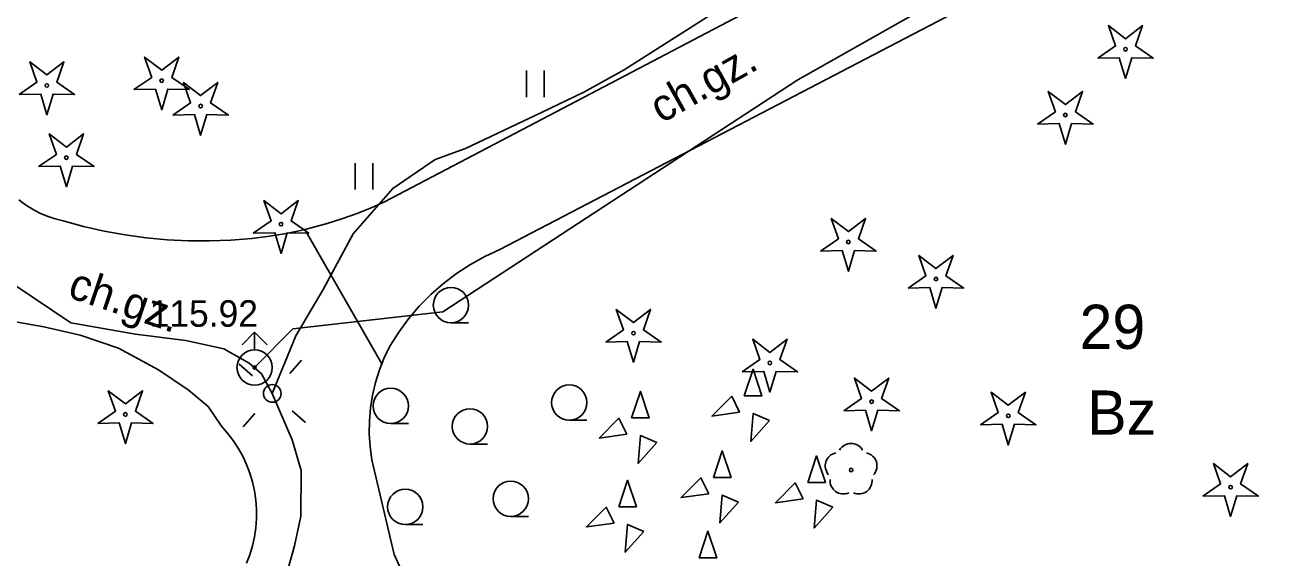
# Model space of a CAD drawing. Extents: x 6434771 to 6436222, y 5663454 to 5664782.
# Drawn here: x 6435031.8 to 6435067.25, y 5664067.2 to 5664082.27 of the extents above; entities that cross this region are included whole.
import ezdxf

# ---------------------------------------------------------------- set-up
doc = ezdxf.new("R2010")
doc.units = 0
for name, color, linetype in [('Warstwa 10', 7, 'Continuous'), ('Warstwa 11', 7, 'Continuous'), ('Warstwa 12', 7, 'Continuous'), ('Warstwa 15', 7, 'Continuous'), ('Warstwa 2', 7, 'Continuous'), ('Warstwa 4', 7, 'Continuous'), ('Warstwa 5', 7, 'Continuous'), ('Warstwa 6', 7, 'Continuous'), ('Warstwa 9', 7, 'Continuous')]:
    doc.layers.add(name, color=color, linetype=linetype)

msp = doc.modelspace()

# ---------------------------------------------------------------- linework, layer by layer
at = {"layer": 'Warstwa 10'}
for points in [[(6435062.155, 5664081.334), (6435062.657, 5664081.681), (6435062.455, 5664082.257), (6435062.94, 5664081.887), (6435063.425, 5664082.257), (6435063.223, 5664081.681), (6435063.725, 5664081.334), (6435063.115, 5664081.348), (6435062.94, 5664080.764), (6435062.765, 5664081.348)], [(6435034.883, 5664080.446), (6435035.385, 5664080.793), (6435035.183, 5664081.369), (6435035.668, 5664080.999), (6435036.153, 5664081.369), (6435035.951, 5664080.793), (6435036.453, 5664080.446), (6435035.843, 5664080.46), (6435035.668, 5664079.876), (6435035.493, 5664080.46)], [(6435031.634, 5664080.308), (6435032.136, 5664080.655), (6435031.934, 5664081.231), (6435032.419, 5664080.861), (6435032.904, 5664081.231), (6435032.702, 5664080.655), (6435033.204, 5664080.308), (6435032.594, 5664080.322), (6435032.419, 5664079.738), (6435032.244, 5664080.322)], [(6435035.986, 5664079.726), (6435036.488, 5664080.073), (6435036.286, 5664080.649), (6435036.771, 5664080.279), (6435037.256, 5664080.649), (6435037.054, 5664080.073), (6435037.556, 5664079.726), (6435036.946, 5664079.74), (6435036.771, 5664079.156), (6435036.596, 5664079.74)], [(6435060.453, 5664079.473), (6435060.955, 5664079.82), (6435060.753, 5664080.396), (6435061.238, 5664080.026), (6435061.723, 5664080.396), (6435061.521, 5664079.82), (6435062.023, 5664079.473), (6435061.413, 5664079.487), (6435061.238, 5664078.903), (6435061.063, 5664079.487)], [(6435032.187, 5664078.269), (6435032.689, 5664078.616), (6435032.487, 5664079.192), (6435032.972, 5664078.822), (6435033.457, 5664079.192), (6435033.255, 5664078.616), (6435033.757, 5664078.269), (6435033.147, 5664078.283), (6435032.972, 5664077.699), (6435032.797, 5664078.283)], [(6435038.26, 5664076.385), (6435038.762, 5664076.732), (6435038.56, 5664077.308), (6435039.045, 5664076.938), (6435039.53, 5664077.308), (6435039.328, 5664076.732), (6435039.83, 5664076.385), (6435039.22, 5664076.399), (6435039.045, 5664075.815), (6435038.87, 5664076.399)], [(6435054.314, 5664075.88), (6435054.816, 5664076.227), (6435054.614, 5664076.803), (6435055.099, 5664076.433), (6435055.584, 5664076.803), (6435055.382, 5664076.227), (6435055.884, 5664075.88), (6435055.274, 5664075.894), (6435055.099, 5664075.31), (6435054.924, 5664075.894)], [(6435056.792, 5664074.834), (6435057.294, 5664075.181), (6435057.092, 5664075.757), (6435057.577, 5664075.387), (6435058.062, 5664075.757), (6435057.86, 5664075.181), (6435058.362, 5664074.834), (6435057.752, 5664074.848), (6435057.577, 5664074.264), (6435057.402, 5664074.848)], [(6435048.232, 5664073.305), (6435048.734, 5664073.652), (6435048.532, 5664074.228), (6435049.017, 5664073.858), (6435049.502, 5664074.228), (6435049.3, 5664073.652), (6435049.802, 5664073.305), (6435049.192, 5664073.319), (6435049.017, 5664072.735), (6435048.842, 5664073.319)], [(6435052.092, 5664072.462), (6435052.594, 5664072.809), (6435052.392, 5664073.385), (6435052.877, 5664073.015), (6435053.362, 5664073.385), (6435053.16, 5664072.809), (6435053.662, 5664072.462), (6435053.052, 5664072.476), (6435052.877, 5664071.892), (6435052.702, 5664072.476)], [(6435054.971, 5664071.366), (6435055.473, 5664071.713), (6435055.271, 5664072.289), (6435055.756, 5664071.919), (6435056.241, 5664072.289), (6435056.039, 5664071.713), (6435056.541, 5664071.366), (6435055.931, 5664071.38), (6435055.756, 5664070.796), (6435055.581, 5664071.38)], [(6435033.857, 5664071.005), (6435034.359, 5664071.352), (6435034.157, 5664071.928), (6435034.642, 5664071.558), (6435035.127, 5664071.928), (6435034.925, 5664071.352), (6435035.427, 5664071.005), (6435034.817, 5664071.019), (6435034.642, 5664070.435), (6435034.467, 5664071.019)], [(6435058.837, 5664070.966), (6435059.339, 5664071.313), (6435059.137, 5664071.889), (6435059.622, 5664071.519), (6435060.107, 5664071.889), (6435059.905, 5664071.313), (6435060.407, 5664070.966), (6435059.797, 5664070.98), (6435059.622, 5664070.396), (6435059.447, 5664070.98)], [(6435065.13, 5664068.946), (6435065.632, 5664069.293), (6435065.43, 5664069.869), (6435065.915, 5664069.499), (6435066.4, 5664069.869), (6435066.198, 5664069.293), (6435066.7, 5664068.946), (6435066.09, 5664068.96), (6435065.915, 5664068.376), (6435065.74, 5664068.96)]]:
    msp.add_lwpolyline(points, close=True, dxfattribs=at)
for centre in [(6435062.94, 5664081.589), (6435032.419, 5664080.563), (6435035.668, 5664080.701), (6435036.771, 5664079.981), (6435061.238, 5664079.728), (6435032.972, 5664078.524), (6435039.045, 5664076.64), (6435055.099, 5664076.135), (6435057.577, 5664075.089), (6435049.017, 5664073.56), (6435052.877, 5664072.717), (6435055.756, 5664071.621), (6435034.642, 5664071.26), (6435059.622, 5664071.221), (6435065.915, 5664069.201)]:
    msp.add_circle(centre, 0.05, dxfattribs=at)
at = {"layer": 'Warstwa 11'}
msp.add_circle((6435055.176, 5664069.688), 0.05, dxfattribs=at)
for centre, start, end in [((6435055.176, 5664070.063), 30.1471, 149.8529), ((6435054.819, 5664069.804), 102.1471, 221.8529), ((6435055.533, 5664069.804), 318.1471, 77.8529), ((6435054.956, 5664069.385), 174.1471, 293.8529), ((6435055.396, 5664069.385), 246.1471, 5.8529)]:
    msp.add_arc(centre, 0.375, start, end, dxfattribs=at)
at = {"layer": 'Warstwa 12'}
for points in [[(6435038.299, 5664072.587), (6435039.382, 5664073.684), (6435043.619, 5664074.162), (6435053.669, 5664080.721), (6435064.575, 5664086.889), (6435085.867, 5664098.462), (6435088.82, 5664099.517), (6435093.717, 5664100.857), (6435100.714, 5664103.883), (6435102.529, 5664104.221), (6435104.308, 5664104.989), (6435108.264, 5664111.212), (6435112.413, 5664116.862)], [(6435051.628, 5664082.831), (6435048.753, 5664081.007), (6435047.614, 5664080.373), (6435046.434, 5664079.81), (6435044.268, 5664078.785), (6435043.403, 5664078.472), (6435042.208, 5664077.652), (6435041.088, 5664076.372), (6435040.235, 5664074.792), (6435039.465, 5664073.482), (6435038.798, 5664071.853)], [(6435027.818, 5664077.408), (6435028.113, 5664077.269), (6435030.329, 5664075.706), (6435033.098, 5664073.846), (6435034.925, 5664073.528), (6435036.35, 5664073.348), (6435037.424, 5664073.119), (6435038.146, 5664072.706), (6435038.493, 5664072.406), (6435038.798, 5664071.853)], [(6435038.798, 5664071.853), (6435039.358, 5664070.537), (6435039.617, 5664069.672), (6435039.601, 5664068.379), (6435039.43, 5664067.545), (6435038.951, 5664065.853), (6435038.504, 5664064.512), (6435038.284, 5664064.11)]]:
    msp.add_lwpolyline(points, dxfattribs=at)
for points in [[(6435052.154, 5664071.786), (6435052.654, 5664071.786), (6435052.404, 5664072.536)], [(6435048.965, 5664071.163), (6435049.465, 5664071.163), (6435049.215, 5664071.913)], [(6435052.021, 5664071.326), (6435051.797, 5664071.774), (6435051.238, 5664071.215)], [(6435048.832, 5664070.703), (6435048.608, 5664071.151), (6435048.049, 5664070.592)], [(6435052.864, 5664071.089), (6435052.404, 5664071.286), (6435052.338, 5664070.498)], [(6435049.675, 5664070.466), (6435049.215, 5664070.663), (6435049.149, 5664069.875)], [(6435051.281, 5664069.478), (6435051.781, 5664069.478), (6435051.531, 5664070.228)], [(6435053.949, 5664069.335), (6435054.449, 5664069.335), (6435054.199, 5664070.085)], [(6435048.601, 5664068.648), (6435049.101, 5664068.648), (6435048.851, 5664069.398)], [(6435051.148, 5664069.018), (6435050.924, 5664069.466), (6435050.365, 5664068.907)], [(6435053.816, 5664068.875), (6435053.592, 5664069.323), (6435053.033, 5664068.764)], [(6435051.991, 5664068.781), (6435051.531, 5664068.978), (6435051.465, 5664068.19)], [(6435054.659, 5664068.638), (6435054.199, 5664068.835), (6435054.133, 5664068.047)], [(6435048.468, 5664068.188), (6435048.244, 5664068.636), (6435047.685, 5664068.077)], [(6435049.311, 5664067.951), (6435048.851, 5664068.148), (6435048.785, 5664067.36)], [(6435050.875, 5664067.207), (6435051.375, 5664067.207), (6435051.125, 5664067.957)]]:
    msp.add_lwpolyline(points, close=True, dxfattribs=at)
at = {"layer": 'Warstwa 2'}
msp.add_circle((6435038.798, 5664071.853), 0.25, dxfattribs=at)
at = {"layer": 'Warstwa 4'}
for points in [[(6435037.945, 5664073.233), (6435038.299, 5664073.587)], [(6435038.653, 5664073.233), (6435038.299, 5664073.587)], [(6435038.299, 5664073.087), (6435038.299, 5664073.587)], [(6435039.292, 5664072.417), (6435039.622, 5664072.793)], [(6435038.234, 5664072.347), (6435037.858, 5664072.677)], [(6435039.362, 5664071.359), (6435039.738, 5664071.029)], [(6435038.304, 5664071.289), (6435037.974, 5664070.913)]]:
    msp.add_lwpolyline(points, dxfattribs=at)
msp.add_circle((6435038.299, 5664072.587), 0.5, dxfattribs=at)
at = {"layer": 'Warstwa 5'}
for p, q in [((6435041.976, 5664077.272), (6435061.733, 5664087.636)), ((6435045.24, 5664075.923), (6435062.672, 5664085.012)), ((6435045.987, 5664080.235), (6435045.987, 5664080.985)), ((6435046.487, 5664080.235), (6435046.487, 5664080.985)), ((6435041.145, 5664077.62), (6435041.145, 5664078.37)), ((6435041.645, 5664077.62), (6435041.645, 5664078.37)), ((6435031.623, 5664077.328), (6435031.811, 5664077.189)), ((6435031.811, 5664077.189), (6435032.009, 5664077.065)), ((6435032.009, 5664077.065), (6435032.216, 5664076.957)), ((6435041.174, 5664076.936), (6435041.578, 5664077.096)), ((6435041.578, 5664077.096), (6435041.976, 5664077.272)), ((6435032.216, 5664076.957), (6435032.431, 5664076.865)), ((6435032.431, 5664076.865), (6435032.652, 5664076.79)), ((6435032.652, 5664076.79), (6435032.879, 5664076.732)), ((6435032.879, 5664076.732), (6435033.458, 5664076.575)), ((6435039.932, 5664076.544), (6435040.351, 5664076.659)), ((6435040.351, 5664076.659), (6435040.765, 5664076.79)), ((6435040.765, 5664076.79), (6435041.174, 5664076.936)), ((6435033.458, 5664076.575), (6435034.043, 5664076.444)), ((6435034.043, 5664076.444), (6435034.634, 5664076.337)), ((6435034.634, 5664076.337), (6435035.229, 5664076.257)), ((6435038.223, 5664076.238), (6435038.654, 5664076.291)), ((6435038.654, 5664076.291), (6435039.083, 5664076.359)), ((6435039.083, 5664076.359), (6435039.509, 5664076.444)), ((6435039.509, 5664076.444), (6435039.721, 5664076.494)), ((6435039.721, 5664076.494), (6435039.932, 5664076.544)), ((6435035.229, 5664076.257), (6435035.826, 5664076.201)), ((6435035.826, 5664076.201), (6435036.425, 5664076.172)), ((6435036.425, 5664076.172), (6435037.025, 5664076.168)), ((6435037.025, 5664076.168), (6435037.625, 5664076.19)), ((6435037.625, 5664076.19), (6435038.223, 5664076.238)), ((6435044.814, 5664075.727), (6435045.24, 5664075.923)), ((6435044.404, 5664075.501), (6435044.814, 5664075.727)), ((6435043.638, 5664074.964), (6435044.011, 5664075.246)), ((6435044.011, 5664075.246), (6435044.404, 5664075.501)), ((6435043.286, 5664074.655), (6435043.638, 5664074.964)), ((6435042.957, 5664074.321), (6435043.286, 5664074.655)), ((6435042.653, 5664073.964), (6435042.957, 5664074.321)), ((6435042.376, 5664073.586), (6435042.653, 5664073.964)), ((6435042.127, 5664073.19), (6435042.376, 5664073.586)), ((6435041.964, 5664072.86), (6435042.127, 5664073.19)), ((6435041.896, 5664072.689), (6435041.964, 5664072.86)), ((6435041.716, 5664072.167), (6435041.827, 5664072.518)), ((6435041.827, 5664072.518), (6435041.896, 5664072.689)), ((6435041.632, 5664071.808), (6435041.716, 5664072.167)), ((6435041.574, 5664071.444), (6435041.632, 5664071.808)), ((6435041.544, 5664071.077), (6435041.574, 5664071.444)), ((6435041.541, 5664070.709), (6435041.544, 5664071.077)), ((6435041.541, 5664070.709), (6435041.566, 5664070.341)), ((6435041.566, 5664070.341), (6435041.618, 5664069.976)), ((6435041.618, 5664069.976), (6435042.245, 5664067.299)), ((6435042.245, 5664067.299), (6435042.781, 5664066.142))]:
    msp.add_line(p, q, dxfattribs=at)
at = {"layer": 'Warstwa 6'}
for p, q in [((6435044.354, 5664073.852), (6435043.854, 5664073.852)), ((6435042.65, 5664071.001), (6435042.15, 5664071.001)), ((6435047.702, 5664071.095), (6435047.202, 5664071.095)), ((6435044.89, 5664070.422), (6435044.39, 5664070.422)), ((6435043.061, 5664068.146), (6435042.561, 5664068.146)), ((6435046.045, 5664068.375), (6435045.545, 5664068.375))]:
    msp.add_line(p, q, dxfattribs=at)
for centre, radius in [((6435043.854, 5664074.352), 0.5), ((6435038.299, 5664072.587), 0.045), ((6435047.202, 5664071.595), 0.5), ((6435042.15, 5664071.501), 0.5), ((6435044.39, 5664070.922), 0.5), ((6435045.545, 5664068.875), 0.5), ((6435042.561, 5664068.646), 0.5)]:
    msp.add_circle(centre, radius, dxfattribs=at)
at = {"layer": 'Warstwa 9'}
for p, q in [((6435041.976, 5664077.272), (6435061.733, 5664087.636)), ((6435045.24, 5664075.923), (6435062.672, 5664085.012)), ((6435031.623, 5664077.328), (6435031.811, 5664077.189)), ((6435031.811, 5664077.189), (6435032.009, 5664077.065)), ((6435032.009, 5664077.065), (6435032.216, 5664076.957)), ((6435041.174, 5664076.936), (6435041.578, 5664077.096)), ((6435041.578, 5664077.096), (6435041.976, 5664077.272)), ((6435032.216, 5664076.957), (6435032.431, 5664076.865)), ((6435032.431, 5664076.865), (6435032.652, 5664076.79)), ((6435032.652, 5664076.79), (6435032.879, 5664076.732)), ((6435032.879, 5664076.732), (6435033.458, 5664076.575)), ((6435039.932, 5664076.544), (6435040.351, 5664076.659)), ((6435040.351, 5664076.659), (6435040.765, 5664076.79)), ((6435040.765, 5664076.79), (6435041.174, 5664076.936)), ((6435033.458, 5664076.575), (6435034.043, 5664076.444)), ((6435034.043, 5664076.444), (6435034.634, 5664076.337)), ((6435034.634, 5664076.337), (6435035.229, 5664076.257)), ((6435038.223, 5664076.238), (6435038.654, 5664076.291)), ((6435038.654, 5664076.291), (6435039.083, 5664076.359)), ((6435039.083, 5664076.359), (6435039.509, 5664076.444)), ((6435039.509, 5664076.444), (6435039.721, 5664076.494)), ((6435039.721, 5664076.494), (6435039.932, 5664076.544)), ((6435039.721, 5664076.494), (6435041.896, 5664072.689)), ((6435039.721, 5664076.494), (6435041.896, 5664072.689)), ((6435035.229, 5664076.257), (6435035.826, 5664076.201)), ((6435035.826, 5664076.201), (6435036.425, 5664076.172)), ((6435036.425, 5664076.172), (6435037.025, 5664076.168)), ((6435037.025, 5664076.168), (6435037.625, 5664076.19)), ((6435037.625, 5664076.19), (6435038.223, 5664076.238)), ((6435044.814, 5664075.727), (6435045.24, 5664075.923)), ((6435044.404, 5664075.501), (6435044.814, 5664075.727)), ((6435043.638, 5664074.964), (6435044.011, 5664075.246)), ((6435044.011, 5664075.246), (6435044.404, 5664075.501)), ((6435043.286, 5664074.655), (6435043.638, 5664074.964)), ((6435042.957, 5664074.321), (6435043.286, 5664074.655)), ((6435042.653, 5664073.964), (6435042.957, 5664074.321)), ((6435031.268, 5664073.923), (6435032.335, 5664073.733)), ((6435042.376, 5664073.586), (6435042.653, 5664073.964)), ((6435032.335, 5664073.733), (6435033.358, 5664073.499)), ((6435033.358, 5664073.499), (6435034.445, 5664073.131)), ((6435042.127, 5664073.19), (6435042.376, 5664073.586)), ((6435034.445, 5664073.131), (6435035.574, 5664072.521)), ((6435041.964, 5664072.86), (6435042.127, 5664073.19)), ((6435041.896, 5664072.689), (6435041.964, 5664072.86)), ((6435035.574, 5664072.521), (6435036.413, 5664071.957)), ((6435041.716, 5664072.167), (6435041.827, 5664072.518)), ((6435041.827, 5664072.518), (6435041.896, 5664072.689)), ((6435041.632, 5664071.808), (6435041.716, 5664072.167)), ((6435036.413, 5664071.957), (6435036.987, 5664071.486)), ((6435041.574, 5664071.444), (6435041.632, 5664071.808)), ((6435036.987, 5664071.486), (6435037.359, 5664070.929)), ((6435041.544, 5664071.077), (6435041.574, 5664071.444)), ((6435041.541, 5664070.709), (6435041.544, 5664071.077)), ((6435037.359, 5664070.929), (6435037.532, 5664070.734)), ((6435037.532, 5664070.734), (6435037.691, 5664070.527)), ((6435041.541, 5664070.709), (6435041.566, 5664070.341)), ((6435037.691, 5664070.527), (6435037.834, 5664070.309)), ((6435037.834, 5664070.309), (6435037.961, 5664070.081)), ((6435041.566, 5664070.341), (6435041.618, 5664069.976)), ((6435037.961, 5664070.081), (6435038.072, 5664069.845)), ((6435041.618, 5664069.976), (6435042.245, 5664067.299)), ((6435038.072, 5664069.845), (6435038.164, 5664069.601)), ((6435038.164, 5664069.601), (6435038.239, 5664069.351)), ((6435038.239, 5664069.351), (6435038.295, 5664069.096)), ((6435038.295, 5664069.096), (6435038.333, 5664068.838)), ((6435038.333, 5664068.838), (6435038.352, 5664068.577)), ((6435038.352, 5664068.577), (6435038.352, 5664068.316)), ((6435038.333, 5664068.056), (6435038.352, 5664068.316)), ((6435038.238, 5664067.543), (6435038.295, 5664067.798)), ((6435038.295, 5664067.798), (6435038.333, 5664068.056)), ((6435038.163, 5664067.293), (6435038.238, 5664067.543)), ((6435038.07, 5664067.05), (6435038.163, 5664067.293)), ((6435042.245, 5664067.299), (6435042.781, 5664066.142))]:
    msp.add_line(p, q, dxfattribs=at)

# ---------------------------------------------------------------- texts
at = {"layer": 'Warstwa 15'}
msp.add_text('29', height=1.25, dxfattribs=at).set_placement((6435061.639, 5664073.113))
at = {"layer": 'Warstwa 2'}
msp.add_text('Bz', height=1.25, dxfattribs=at).set_placement((6435061.857, 5664070.687))
at = {"layer": 'Warstwa 6'}
msp.add_text('115.92', height=0.75, dxfattribs=at).set_placement((6435035.326, 5664073.74))
at = {"layer": 'Warstwa 9'}
for rotation, p in [(29.3985, (6435049.806, 5664079.478)), (341.2995, (6435032.972, 5664074.589))]:
    msp.add_text('ch.gz.', height=0.9, rotation=rotation, dxfattribs=at).set_placement(p)

doc.saveas('drawing.dxf')
